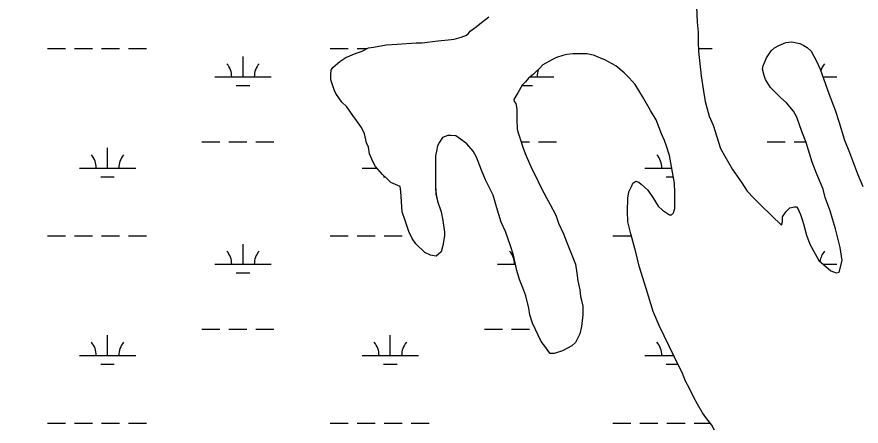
# Model space of a CAD drawing. Extents: x 3177185 to 3215018, y 812988 to 838321.
# Drawn here: x 3207625 to 3209124, y 823536 to 824262 of the extents above; entities that cross this region are included whole.
import ezdxf

# ---------------------------------------------------------------- set-up
doc = ezdxf.new("R2010")
doc.units = 0
for name, color, linetype in [('V-ROAD-CNTR', 7, 'Continuous'), ('V-SITE-VEGE', 7, 'Continuous'), ('V-WETL-SWMP', 7, 'Continuous')]:
    doc.layers.add(name, color=color, linetype=linetype)

msp = doc.modelspace()

# ---------------------------------------------------------------- linework, layer by layer
at = {"layer": 'V-ROAD-CNTR'}
msp.add_spline([(3208346.3, 826885.2), (3208115.9, 826852.9), (3207967.2, 826843.1), (3207845.1, 826830.7), (3207782.6, 826826), (3207729.1, 826803), (3207632.7, 826757.5), (3207576.8, 826732.6), (3207528.8, 826724.6), (3207465.8, 826728.3), (3207400.8, 826747.6), (3207285.1, 826774.2), (3207265.5, 826779.5), (3207234.2, 826783.2), (3207181.1, 826779.5), (3207100.4, 826768), (3206894.6, 826726.7), (3206803.8, 826712.1), (3206713.4, 826706.3), (3206422.1, 826687.7), (3206204.5, 826669), (3206163.5, 826662.1), (3206085, 826660.8), (3206033.1, 826662.2), (3205996, 826664.1), (3205951.2, 826658.7), (3205862, 826638.2), (3205753.4, 826610.5), (3205693.4, 826589.3), (3205596.7, 826559.2), (3205544.3, 826530.7), (3205492.9, 826508.8), (3205453.2, 826501.6), (3205394.6, 826492.5), (3205274.3, 826482.9), (3205179.9, 826479.1), (3205118.5, 826475.5), (3204988.8, 826459.4), (3204882.2, 826438.3), (3204738.8, 826408.8), (3204661.9, 826391.1), (3204557.9, 826358.5), (3204461.2, 826327.3), (3204416.4, 826311.3), (3204373.4, 826296.6), (3204363.6, 826281.8), (3204304.5, 826204.6), (3204209, 826115), (3204177.8, 826084.2), (3204147.8, 826061.3), (3204104.8, 826037.5), (3204030.2, 826008.3), (3203913.9, 825969.4), (3203861.9, 825949.2), (3203832.9, 825932.4), (3203796.9, 825899.6), (3203760.2, 825850.3), (3203678.2, 825721.9), (3203642, 825677), (3203591.6, 825626.4), (3203428, 825388.9), (3203355.6, 825313.9), (3203305.6, 825288.9), (3203268.8, 825278.8), (3203213.1, 825267.4), (3203162.4, 825259.5), (3203116.9, 825250.9), (3203049.7, 825231.6), (3202999, 825192.6), (3202832.8, 825055.4), (3202762.8, 824998), (3202671.4, 824938.1), (3202495.4, 824823), (3202258.5, 824637.8), (3202113.2, 824519.4), (3202089, 824490.2), (3202052.6, 824459.7), (3202001.9, 824428.3), (3201971.1, 824410.2), (3201927.5, 824384.2), (3201877.3, 824324.5), (3201830.5, 824267.1), (3201794.7, 824236.1), (3201692.1, 824157), (3201567, 824054.5), (3201483.8, 823975.1), (3201374.9, 823825), (3201313.8, 823770.4), (3201289.7, 823735.1), (3201250.3, 823687.8), (3201221.9, 823651.2), (3201184.9, 823588), (3201140.7, 823508.9), (3201081.8, 823436.1), (3201048, 823379.2), (3201034.5, 823326), (3201024.1, 823274.7)], degree=3, dxfattribs=at)
at = {"layer": 'V-SITE-VEGE'}
for points in [[(3208831.8, 824280.4), (3208832.7, 824253.1), (3208834.5, 824235.5), (3208834.5, 824217.9), (3208835.4, 824201.2), (3208839.8, 824158.1), (3208844.3, 824130.8), (3208846.9, 824112.4), (3208854, 824086), (3208861, 824070.1), (3208874.3, 824028.8), (3208886.6, 824006.8), (3208895.4, 823991.8)], [(3208186, 824172.5), (3208198.3, 824183.1), (3208208.9, 824190.1), (3208227.4, 824198.1), (3208237.9, 824201.6), (3208249.4, 824207.8), (3208258.1, 824208.6), (3208281, 824213.1), (3208300.4, 824214), (3208333.8, 824216.6), (3208344.4, 824216.6), (3208372.5, 824220.2), (3208391, 824222), (3208401.6, 824222.8), (3208413.9, 824226.4), (3208423.6, 824229.9), (3208426.2, 824232.5), (3208429.7, 824236.9), (3208440.3, 824244.9), (3208449.9, 824252.8), (3208463.1, 824262.5)], [(3208895.4, 823991.8), (3208912.2, 823968.1), (3208921.8, 823953.2), (3208933.3, 823940.8), (3208945.6, 823928.5), (3208965, 823910.1), (3208982.6, 823892.5), (3208984.4, 823899.5), (3208984.4, 823907.5), (3208990.5, 823917.1), (3208997.5, 823923.3), (3209005.5, 823925.1), (3209009, 823925.1), (3209011.6, 823922.4), (3209016, 823911.9), (3209018.7, 823904.8), (3209021.3, 823895.2), (3209026.6, 823874.9), (3209032.8, 823859.1), (3209048.7, 823830.1), (3209069.8, 823811.6), (3209079.5, 823808.1), (3209084.8, 823809), (3209090, 823830.1), (3209086.5, 823853), (3209078.5, 823886.4), (3209073.2, 823904), (3209068.8, 823918.1), (3209060, 823941.8), (3209056.5, 823956.8), (3209045, 823983.2), (3209037.1, 824004.3), (3209026.5, 824039.5), (3209018.5, 824058.8), (3209009.7, 824084.3), (3209003.6, 824094.9), (3208991.2, 824109.8), (3208981.5, 824118.6), (3208963, 824137.1), (3208954.2, 824151.2), (3208951.6, 824158.2), (3208948.9, 824169.6), (3208949.8, 824175.8), (3208956, 824189.9), (3208960.3, 824196.9), (3208963.9, 824202.2), (3208970, 824207.5), (3208977.9, 824211.9), (3208990.2, 824217.2), (3209000.8, 824218.1), (3209014.9, 824215.5), (3209021.9, 824211.9), (3209028.1, 824208.4), (3209035.1, 824201.4), (3209044.8, 824183.8), (3209051, 824169.7), (3209066.9, 824124.9), (3209077.5, 824096.7), (3209084.5, 824076.5), (3209094.2, 824043.9), (3209103.1, 824022), (3209117.2, 823984.1), (3209126.9, 823961.3)], [(3208863.3, 823529), (3208858.9, 823537.8), (3208848.3, 823551), (3208842.1, 823559.8), (3208833.3, 823574.7), (3208827.1, 823587), (3208818.3, 823603.7), (3208812.1, 823616), (3208806, 823631), (3208799.8, 823643.3), (3208792.8, 823658.3), (3208765.4, 823714.6), (3208754.8, 823739.2), (3208742.5, 823780.5), (3208730.1, 823820.1), (3208724, 823844.8), (3208715.1, 823877.3), (3208709.8, 823898.4), (3208708.9, 823917.8), (3208709.8, 823940.7), (3208711.5, 823952.1), (3208716.8, 823962.7), (3208718.6, 823967.1), (3208723.8, 823970.6), (3208729.1, 823968.8), (3208733.5, 823965.3), (3208745, 823954.8), (3208753.8, 823941.6), (3208763.5, 823926.6), (3208771.4, 823919.6), (3208783.7, 823910.8), (3208787.3, 823910.8), (3208790.8, 823914.3), (3208793.4, 823922.2), (3208793.4, 823950.4), (3208792.5, 823967.1), (3208783.6, 824016.4), (3208778.3, 824033.1), (3208774.8, 824042.8), (3208769.5, 824055.1), (3208759.8, 824079.7), (3208750.1, 824096.4), (3208736, 824121.1), (3208722.8, 824142.2), (3208712.2, 824154.5), (3208703.4, 824163.3), (3208688.5, 824175.6), (3208669.1, 824186.1), (3208658.5, 824190.5), (3208650.6, 824194), (3208637.4, 824196.6), (3208612.8, 824196.6), (3208601.3, 824195.7), (3208594.3, 824194), (3208582.9, 824190.4), (3208575.8, 824186.9), (3208559.1, 824177.2), (3208553, 824171.1), (3208546.8, 824165.8), (3208542.4, 824160.5), (3208533.6, 824153.4), (3208528.3, 824147.3), (3208522.2, 824141.1), (3208514.3, 824127.9), (3208507.3, 824115.6), (3208508.1, 824112.1), (3208510.8, 824108.5), (3208512.5, 824098.9), (3208512.6, 824075.1), (3208513.5, 824069), (3208513.5, 824063.7), (3208514.3, 824058.4)], [(3208514.3, 824058.4), (3208517, 824051.4), (3208518.8, 824046.1), (3208523.2, 824031.1), (3208527.6, 824019.7), (3208531.1, 824011.8), (3208537.3, 823996.8), (3208550.5, 823970.4), (3208555.8, 823959), (3208565.5, 823941.4), (3208571.6, 823929.1), (3208582.2, 823910.6), (3208586.6, 823896.5), (3208595.5, 823877.2), (3208601.6, 823862.2), (3208616.6, 823823.5), (3208619.3, 823807.7), (3208621, 823793.6), (3208624.6, 823777.8), (3208625.5, 823766.4), (3208629.9, 823748.8), (3208629.9, 823733.8), (3208627.3, 823712.7), (3208624.6, 823699.5), (3208616.7, 823684.5), (3208610.6, 823678.3), (3208593.9, 823669.5), (3208578.9, 823665.1), (3208571.9, 823665.1), (3208567.5, 823670.4), (3208564, 823675.7), (3208556, 823686.2), (3208550.7, 823697.7), (3208540.2, 823718.8), (3208535.7, 823733.7), (3208534, 823745.2), (3208528.7, 823767.1), (3208523.4, 823781.2), (3208517.2, 823796.2), (3208512.8, 823812), (3208506.6, 823839.3), (3208501.3, 823856), (3208492.5, 823881.5), (3208484.6, 823898.2), (3208476.6, 823925.5), (3208470.4, 823945.7), (3208457.2, 823973), (3208450.2, 823990.6), (3208441.3, 824013.5), (3208435.2, 824024), (3208423.7, 824037.2), (3208416.7, 824042.5), (3208404.4, 824051.3), (3208395.6, 824052.1), (3208390.3, 824052.1), (3208380.6, 824048.6), (3208375.3, 824039.8), (3208371.8, 824033.6), (3208370.1, 824023.9), (3208368.3, 824016), (3208368.4, 823960.6), (3208369.2, 823947.4), (3208371.9, 823935.1), (3208378.1, 823916.6), (3208381.6, 823900.8), (3208384.3, 823880.5), (3208384.3, 823873.5), (3208381.6, 823856.8), (3208378.1, 823845.3), (3208369.3, 823837.4), (3208359.7, 823839.2), (3208349.1, 823844.4), (3208333.2, 823859.4), (3208327.1, 823869), (3208320.9, 823881.4), (3208319.1, 823886.6), (3208314.7, 823900.7), (3208309.4, 823916.5), (3208306.8, 823952.6), (3208305.9, 823961.4), (3208297.1, 823964.9), (3208289.2, 823968.4), (3208282.1, 823975.5), (3208274.2, 823982.5), (3208261.9, 823996.6), (3208257.4, 824004.5), (3208251.3, 824019.4), (3208249.5, 824030.9), (3208246, 824038.8), (3208242.4, 824054.6), (3208237.2, 824066.1), (3208228.3, 824078.4), (3208221.3, 824087.2), (3208210.7, 824103), (3208201.9, 824110.9), (3208191.3, 824126.7), (3208188.7, 824132.9), (3208182.5, 824150.5), (3208182.5, 824160.2), (3208183.4, 824168.1), (3208186, 824172.5)]]:
    msp.add_lwpolyline(points, dxfattribs=at)
at = {"layer": 'V-WETL-SWMP'}
for p, q in [((3208831.8, 824280.4), (3208832.7, 824253.1)), ((3208440.3, 824244.9), (3208449.9, 824252.8)), ((3208449.9, 824252.8), (3208463.1, 824262.5)), ((3208832.7, 824253.1), (3208834.5, 824235.5)), ((3208426.2, 824232.5), (3208429.7, 824236.9)), ((3208429.7, 824236.9), (3208440.3, 824244.9)), ((3208834.5, 824235.5), (3208834.5, 824217.9)), ((3208344.4, 824216.6), (3208372.5, 824220.2)), ((3208372.5, 824220.2), (3208391, 824221.9)), ((3208391, 824221.9), (3208401.6, 824222.8)), ((3208401.6, 824222.8), (3208413.9, 824226.4)), ((3208413.9, 824226.4), (3208423.6, 824229.9)), ((3208423.6, 824229.9), (3208426.2, 824232.5)), ((3207679.4, 824206.6), (3207711.4, 824206.6)), ((3207727.4, 824206.6), (3207759.4, 824206.6)), ((3207775.4, 824206.6), (3207807.4, 824206.6)), ((3207823.4, 824206.6), (3207855.4, 824206.6)), ((3208181.3, 824206.6), (3208213.3, 824206.6)), ((3208229.3, 824206.6), (3208247.3, 824206.6)), ((3208237.9, 824201.6), (3208249.4, 824207.7)), ((3208249.4, 824207.7), (3208258.2, 824208.6)), ((3208258.2, 824208.6), (3208281, 824213.1)), ((3208281, 824213.1), (3208300.4, 824214)), ((3208300.4, 824214), (3208333.8, 824216.6)), ((3208333.8, 824216.6), (3208344.4, 824216.6)), ((3208834.5, 824217.9), (3208835.4, 824201.2)), ((3208835.1, 824206.6), (3208859.2, 824206.6)), ((3208963.9, 824202.2), (3208970, 824207.5)), ((3208970, 824207.5), (3208977.9, 824211.9)), ((3208977.9, 824211.9), (3208990.3, 824217.2)), ((3208990.3, 824217.2), (3209000.8, 824218.1)), ((3209000.8, 824218.1), (3209014.9, 824215.5)), ((3209014.9, 824215.5), (3209021.9, 824211.9)), ((3209021.9, 824211.9), (3209028.1, 824208.4)), ((3209028.1, 824208.4), (3209035.1, 824201.4)), ((3208026.7, 824155.9), (3208026.7, 824191.9)), ((3208198.3, 824183.1), (3208208.9, 824190.1)), ((3208208.9, 824190.1), (3208227.4, 824198)), ((3208227.4, 824198), (3208237.9, 824201.6)), ((3208582.9, 824190.4), (3208575.8, 824186.9)), ((3208594.3, 824194), (3208582.9, 824190.4)), ((3208601.3, 824195.7), (3208594.3, 824194)), ((3208612.8, 824196.6), (3208601.3, 824195.7)), ((3208637.4, 824196.6), (3208612.8, 824196.6)), ((3208650.6, 824194), (3208637.4, 824196.6)), ((3208658.5, 824190.5), (3208650.6, 824194)), ((3208669.1, 824186.1), (3208658.5, 824190.5)), ((3208835.4, 824201.2), (3208839.8, 824158.1)), ((3208949.8, 824175.8), (3208956, 824189.9)), ((3208956, 824189.9), (3208960.4, 824196.9)), ((3208960.4, 824196.9), (3208963.9, 824202.2)), ((3209035.1, 824201.4), (3209044.8, 824183.8)), ((3208186, 824172.5), (3208198.3, 824183.1)), ((3208559.1, 824177.2), (3208553, 824171.1)), ((3208575.8, 824186.9), (3208559.1, 824177.2)), ((3208688.5, 824175.6), (3208669.1, 824186.1)), ((3208703.4, 824163.3), (3208688.5, 824175.6)), ((3208948.9, 824169.6), (3208949.8, 824175.8)), ((3209044.8, 824183.8), (3209051, 824169.7)), ((3208182.5, 824160.2), (3208183.4, 824168.1)), ((3208182.5, 824150.5), (3208182.5, 824160.2)), ((3208183.4, 824168.1), (3208186, 824172.5)), ((3208542.4, 824160.5), (3208533.6, 824153.4)), ((3208546.8, 824165.8), (3208542.4, 824160.5)), ((3208553, 824171.1), (3208546.8, 824165.8)), ((3208712.2, 824154.5), (3208703.4, 824163.3)), ((3208951.6, 824158.2), (3208948.9, 824169.6)), ((3209051, 824169.7), (3209066.9, 824124.9)), ((3207976.7, 824155.9), (3208076.7, 824155.9)), ((3208188.7, 824132.9), (3208182.5, 824150.5)), ((3208528.3, 824147.3), (3208522.2, 824141.1)), ((3208533.6, 824153.4), (3208528.3, 824147.3)), ((3208536.7, 824155.9), (3208578.6, 824155.9)), ((3208722.8, 824142.2), (3208712.2, 824154.5)), ((3208839.8, 824158.1), (3208844.3, 824130.8)), ((3208954.2, 824151.2), (3208951.6, 824158.2)), ((3208963, 824137.1), (3208954.2, 824151.2)), ((3209055.9, 824155.9), (3209080.5, 824155.9)), ((3208014.7, 824140.5), (3208038.7, 824140.5)), ((3208191.3, 824126.7), (3208188.7, 824132.9)), ((3208522.2, 824141.1), (3208514.3, 824127.9)), ((3208521.8, 824140.5), (3208540.6, 824140.5)), ((3208736, 824121.1), (3208722.8, 824142.2)), ((3208844.3, 824130.8), (3208846.9, 824112.4)), ((3208981.5, 824118.6), (3208963, 824137.1)), ((3208201.9, 824110.9), (3208191.3, 824126.7)), ((3208514.3, 824127.9), (3208507.3, 824115.6)), ((3208507.3, 824115.6), (3208508.1, 824112.1)), ((3208750.1, 824096.4), (3208736, 824121.1)), ((3208991.2, 824109.8), (3208981.5, 824118.6)), ((3209066.9, 824124.9), (3209077.5, 824096.7)), ((3208210.7, 824103), (3208201.9, 824110.9)), ((3208221.3, 824087.2), (3208210.7, 824103)), ((3208508.1, 824112.1), (3208510.8, 824108.5)), ((3208510.8, 824108.5), (3208512.5, 824098.9)), ((3208846.9, 824112.4), (3208854, 824086)), ((3209003.6, 824094.9), (3208991.2, 824109.8)), ((3208228.3, 824078.4), (3208221.3, 824087.2)), ((3208512.5, 824098.9), (3208512.6, 824075.1)), ((3208759.8, 824079.7), (3208750.1, 824096.4)), ((3208854, 824086), (3208861, 824070.1)), ((3209009.7, 824084.3), (3209003.6, 824094.9)), ((3209077.5, 824096.7), (3209084.5, 824076.5)), ((3208237.2, 824066.1), (3208228.3, 824078.4)), ((3208512.6, 824075.1), (3208513.5, 824068.9)), ((3208769.5, 824055.1), (3208759.8, 824079.7)), ((3208861, 824070.1), (3208874.3, 824028.8)), ((3209018.5, 824058.8), (3209009.7, 824084.3)), ((3209084.5, 824076.5), (3209094.2, 824043.9)), ((3208242.4, 824054.6), (3208237.2, 824066.1)), ((3208246, 824038.8), (3208242.4, 824054.6)), ((3208513.5, 824068.9), (3208513.5, 824063.7)), ((3208513.5, 824063.7), (3208514.3, 824058.4)), ((3208514.3, 824058.4), (3208517, 824051.4)), ((3208774.8, 824042.8), (3208769.5, 824055.1)), ((3209026.5, 824039.5), (3209018.5, 824058.8)), ((3207953.3, 824040.5), (3207985.3, 824040.5)), ((3208001.3, 824040.5), (3208033.3, 824040.5)), ((3208049.3, 824040.5), (3208081.3, 824040.5)), ((3208375.3, 824039.8), (3208371.8, 824033.6)), ((3208380.6, 824048.6), (3208375.3, 824039.8)), ((3208390.3, 824052.1), (3208380.6, 824048.6)), ((3208395.6, 824052.1), (3208390.3, 824052.1)), ((3208404.4, 824051.3), (3208395.6, 824052.1)), ((3208416.7, 824042.5), (3208404.4, 824051.3)), ((3208423.7, 824037.2), (3208416.7, 824042.5)), ((3208517, 824051.4), (3208518.8, 824046.1)), ((3208518.8, 824046.1), (3208523.2, 824031.1)), ((3208520.4, 824040.5), (3208535.2, 824040.5)), ((3208551.2, 824040.5), (3208583.2, 824040.5)), ((3208778.3, 824033.1), (3208774.8, 824042.8)), ((3208957.1, 824040.5), (3208989.1, 824040.5)), ((3209005.1, 824040.5), (3209026.1, 824040.5)), ((3209094.2, 824043.9), (3209103.1, 824021.9)), ((3207786.2, 823994), (3207786.2, 824030)), ((3208249.5, 824030.9), (3208246, 824038.8)), ((3208251.3, 824019.4), (3208249.5, 824030.9)), ((3208371.8, 824033.6), (3208370.1, 824023.9)), ((3208435.2, 824024), (3208423.7, 824037.2)), ((3208523.2, 824031.1), (3208527.6, 824019.7)), ((3208783.6, 824016.4), (3208778.3, 824033.1)), ((3208874.3, 824028.8), (3208886.6, 824006.8)), ((3209037.1, 824004.3), (3209026.5, 824039.5)), ((3208257.4, 824004.5), (3208251.3, 824019.4)), ((3208370.1, 824023.9), (3208368.3, 824016)), ((3208368.3, 824016), (3208368.4, 823960.6)), ((3208441.3, 824013.4), (3208435.2, 824024)), ((3208450.2, 823990.6), (3208441.3, 824013.4)), ((3208527.6, 824019.7), (3208531.1, 824011.8)), ((3208531.1, 824011.8), (3208537.3, 823996.8)), ((3208792.5, 823967.1), (3208783.6, 824016.4)), ((3209103.1, 824021.9), (3209117.2, 823984.1)), ((3208261.9, 823996.6), (3208257.4, 824004.5)), ((3208274.2, 823982.5), (3208261.9, 823996.6)), ((3208537.3, 823996.8), (3208550.5, 823970.4)), ((3208886.6, 824006.8), (3208895.4, 823991.8)), ((3209045, 823983.2), (3209037.1, 824004.3)), ((3207736.2, 823994), (3207836.2, 823994)), ((3208238.1, 823994), (3208264.1, 823994)), ((3208282.1, 823975.5), (3208274.2, 823982.5)), ((3208457.2, 823973), (3208450.2, 823990.6)), ((3208740, 823994), (3208787.7, 823994)), ((3208895.4, 823991.8), (3208912.2, 823968.1)), ((3209056.5, 823956.8), (3209045, 823983.2)), ((3209117.2, 823984.1), (3209126.9, 823961.3)), ((3207774.2, 823978.6), (3207798.2, 823978.6)), ((3208276.1, 823978.6), (3208278.6, 823978.6)), ((3208289.2, 823968.4), (3208282.1, 823975.5)), ((3208297.1, 823964.9), (3208289.2, 823968.4)), ((3208305.9, 823961.4), (3208297.1, 823964.9)), ((3208470.4, 823945.7), (3208457.2, 823973)), ((3208550.5, 823970.4), (3208555.8, 823959)), ((3208716.8, 823962.7), (3208718.6, 823967.1)), ((3208718.6, 823967.1), (3208723.8, 823970.6)), ((3208723.8, 823970.6), (3208729.1, 823968.8)), ((3208729.1, 823968.8), (3208733.5, 823965.3)), ((3208733.5, 823965.3), (3208745, 823954.8)), ((3208778, 823978.6), (3208790.4, 823978.6)), ((3208793.4, 823950.4), (3208792.5, 823967.1)), ((3208912.2, 823968.1), (3208921.8, 823953.2)), ((3208306.8, 823952.6), (3208305.9, 823961.4)), ((3208309.4, 823916.5), (3208306.8, 823952.6)), ((3208368.4, 823960.6), (3208369.3, 823947.4)), ((3208555.8, 823959), (3208565.5, 823941.4)), ((3208709.8, 823940.6), (3208711.5, 823952.1)), ((3208711.5, 823952.1), (3208716.8, 823962.7)), ((3208745, 823954.8), (3208753.8, 823941.6)), ((3208793.4, 823922.2), (3208793.4, 823950.4)), ((3208921.8, 823953.2), (3208933.3, 823940.8)), ((3209060, 823941.8), (3209056.5, 823956.8)), ((3208369.3, 823947.4), (3208371.9, 823935.1)), ((3208371.9, 823935.1), (3208378.1, 823916.6)), ((3208476.6, 823925.5), (3208470.4, 823945.7)), ((3208565.5, 823941.4), (3208571.7, 823929.1)), ((3208708.9, 823917.8), (3208709.8, 823940.6)), ((3208753.8, 823941.6), (3208763.5, 823926.6)), ((3208933.3, 823940.8), (3208945.6, 823928.5)), ((3209068.8, 823918.1), (3209060, 823941.8)), ((3208484.6, 823898.2), (3208476.6, 823925.5)), ((3208571.7, 823929.1), (3208582.2, 823910.6)), ((3208763.5, 823926.6), (3208771.4, 823919.6)), ((3208790.8, 823914.3), (3208793.4, 823922.2)), ((3208945.6, 823928.5), (3208965, 823910.1)), ((3208990.5, 823917.1), (3208997.5, 823923.3)), ((3208997.5, 823923.3), (3209005.5, 823925.1)), ((3209005.5, 823925.1), (3209009, 823925.1)), ((3209009, 823925.1), (3209011.6, 823922.4)), ((3209011.6, 823922.4), (3209016, 823911.9)), ((3208314.7, 823900.7), (3208309.4, 823916.5)), ((3208378.1, 823916.6), (3208381.6, 823900.8)), ((3208582.2, 823910.6), (3208586.6, 823896.5)), ((3208709.8, 823898.4), (3208708.9, 823917.8)), ((3208771.4, 823919.6), (3208783.7, 823910.8)), ((3208783.7, 823910.8), (3208787.3, 823910.8)), ((3208787.3, 823910.8), (3208790.8, 823914.3)), ((3208965, 823910.1), (3208982.6, 823892.5)), ((3208984.4, 823907.5), (3208990.5, 823917.1)), ((3208984.4, 823899.5), (3208984.4, 823907.5)), ((3209016, 823911.9), (3209018.7, 823904.8)), ((3209018.7, 823904.8), (3209021.3, 823895.2)), ((3209073.2, 823904), (3209068.8, 823918.1)), ((3208319.1, 823886.6), (3208314.7, 823900.7)), ((3208381.6, 823900.8), (3208384.3, 823880.5)), ((3208492.5, 823881.5), (3208484.6, 823898.2)), ((3208586.6, 823896.5), (3208595.5, 823877.2)), ((3208715.1, 823877.3), (3208709.8, 823898.4)), ((3208982.6, 823892.5), (3208984.4, 823899.5)), ((3209021.3, 823895.2), (3209026.6, 823874.9)), ((3209078.5, 823886.4), (3209073.2, 823904)), ((3208320.9, 823881.4), (3208319.1, 823886.6)), ((3208327.1, 823869), (3208320.9, 823881.4)), ((3208384.3, 823880.5), (3208384.3, 823873.5)), ((3208501.3, 823856), (3208492.5, 823881.5)), ((3208595.5, 823877.2), (3208601.6, 823862.2)), ((3208724, 823844.7), (3208715.1, 823877.3)), ((3209026.6, 823874.9), (3209032.8, 823859.1)), ((3209086.5, 823853), (3209078.5, 823886.4)), ((3207679.4, 823874), (3207711.4, 823874)), ((3207727.4, 823874), (3207759.4, 823874)), ((3207775.4, 823874), (3207807.4, 823874)), ((3207823.4, 823874), (3207855.4, 823874)), ((3208181.3, 823874), (3208213.3, 823874)), ((3208229.3, 823874), (3208261.3, 823874)), ((3208277.3, 823874), (3208309.3, 823874)), ((3208333.2, 823859.4), (3208327.1, 823869)), ((3208384.3, 823873.5), (3208381.6, 823856.8)), ((3208601.6, 823862.2), (3208616.6, 823823.5)), ((3208683.2, 823874), (3208715.2, 823874)), ((3208026.7, 823823.2), (3208026.7, 823859.2)), ((3208349.1, 823844.4), (3208333.2, 823859.4)), ((3208378.1, 823845.3), (3208369.3, 823837.4)), ((3208381.6, 823856.8), (3208378.1, 823845.3)), ((3208506.6, 823839.3), (3208501.3, 823856)), ((3209032.8, 823859.1), (3209048.7, 823830.1)), ((3209090, 823830.1), (3209086.5, 823853)), ((3208359.7, 823839.2), (3208349.1, 823844.4)), ((3208369.3, 823837.4), (3208359.7, 823839.2)), ((3208512.8, 823812), (3208506.6, 823839.3)), ((3208730.1, 823820.1), (3208724, 823844.7)), ((3209048.7, 823830.1), (3209069.8, 823811.6)), ((3209084.8, 823809), (3209090, 823830.1)), ((3207976.7, 823823.2), (3208076.7, 823823.2)), ((3208478.6, 823823.2), (3208510.3, 823823.2)), ((3208616.6, 823823.5), (3208619.3, 823807.7)), ((3208742.5, 823780.5), (3208730.1, 823820.1)), ((3209056.5, 823823.2), (3209080.5, 823823.2)), ((3208014.7, 823807.8), (3208038.7, 823807.8)), ((3208517.2, 823796.2), (3208512.8, 823812)), ((3208619.3, 823807.7), (3208621, 823793.6)), ((3209069.8, 823811.6), (3209079.5, 823808.1)), ((3209079.5, 823808.1), (3209084.8, 823809)), ((3208523.4, 823781.2), (3208517.2, 823796.2)), ((3208621, 823793.6), (3208624.6, 823777.8)), ((3208528.7, 823767.1), (3208523.4, 823781.2)), ((3208624.6, 823777.8), (3208625.5, 823766.3)), ((3208754.8, 823739.2), (3208742.5, 823780.5)), ((3208534, 823745.1), (3208528.7, 823767.1)), ((3208625.5, 823766.3), (3208629.9, 823748.8)), ((3208535.7, 823733.7), (3208534, 823745.1)), ((3208629.9, 823748.8), (3208629.9, 823733.8)), ((3208540.2, 823718.8), (3208535.7, 823733.7)), ((3208629.9, 823733.8), (3208627.3, 823712.7)), ((3208765.4, 823714.6), (3208754.8, 823739.2)), ((3208550.7, 823697.6), (3208540.2, 823718.8)), ((3208627.3, 823712.7), (3208624.6, 823699.5)), ((3208792.8, 823658.3), (3208765.4, 823714.6)), ((3207786.2, 823661.4), (3207786.2, 823697.4)), ((3207953.3, 823707.8), (3207985.3, 823707.8)), ((3208001.3, 823707.8), (3208033.3, 823707.8)), ((3208049.3, 823707.8), (3208081.3, 823707.8)), ((3208288.1, 823661.4), (3208288.1, 823697.4)), ((3208455.2, 823707.8), (3208487.2, 823707.8)), ((3208503.2, 823707.8), (3208535.2, 823707.8)), ((3208556, 823686.2), (3208550.7, 823697.6)), ((3208624.6, 823699.5), (3208616.7, 823684.5)), ((3208564, 823675.7), (3208556, 823686.2)), ((3208616.7, 823684.5), (3208610.6, 823678.3)), ((3208567.5, 823670.4), (3208564, 823675.7)), ((3208571.9, 823665.1), (3208567.5, 823670.4)), ((3208578.9, 823665.1), (3208571.9, 823665.1)), ((3208593.9, 823669.5), (3208578.9, 823665.1)), ((3208610.6, 823678.3), (3208593.9, 823669.5)), ((3207736.2, 823661.4), (3207836.2, 823661.4)), ((3208238.1, 823661.4), (3208338.1, 823661.4)), ((3208740, 823661.4), (3208791.3, 823661.4)), ((3208790, 823661.4), (3208790, 823663.9)), ((3208799.8, 823643.3), (3208792.8, 823658.3)), ((3207774.2, 823645.9), (3207798.2, 823645.9)), ((3208276.1, 823645.9), (3208300.1, 823645.9)), ((3208778, 823645.9), (3208798.6, 823645.9)), ((3208806, 823631), (3208799.8, 823643.3)), ((3208812.1, 823616), (3208806, 823631)), ((3208818.3, 823603.7), (3208812.1, 823616)), ((3208827.1, 823587), (3208818.3, 823603.7)), ((3208833.3, 823574.7), (3208827.1, 823587)), ((3208842.1, 823559.8), (3208833.3, 823574.7)), ((3208848.3, 823551), (3208842.1, 823559.8)), ((3208858.9, 823537.8), (3208848.3, 823551)), ((3207679.4, 823541.3), (3207711.4, 823541.3)), ((3207727.4, 823541.3), (3207759.4, 823541.3)), ((3207775.4, 823541.3), (3207807.4, 823541.3)), ((3207823.4, 823541.3), (3207855.4, 823541.3)), ((3208181.3, 823541.3), (3208213.3, 823541.3)), ((3208229.3, 823541.3), (3208261.3, 823541.3)), ((3208277.3, 823541.3), (3208309.3, 823541.3)), ((3208325.3, 823541.3), (3208357.3, 823541.3)), ((3208683.2, 823541.3), (3208715.2, 823541.3)), ((3208731.2, 823541.3), (3208763.2, 823541.3)), ((3208779.2, 823541.3), (3208811.2, 823541.3)), ((3208827.2, 823541.3), (3208856, 823541.3)), ((3208863.3, 823529), (3208858.9, 823537.8))]:
    msp.add_line(p, q, dxfattribs=at)
for centre, start, end in [((3207971.4, 824156.4), 359.2282, 40.7718), ((3208081.9, 824156.4), 139.2282, 180.7718), ((3209085.7, 824156.4), 139.2282, 162.8275), ((3208583.8, 824156.4), 158.2044, 180.7718), ((3207731, 823994.5), 359.2282, 40.7718), ((3207841.4, 823994.5), 139.2282, 180.7718), ((3208734.8, 823994.5), 359.2282, 40.7718), ((3207971.4, 823823.7), 359.2282, 40.7718), ((3208081.9, 823823.7), 139.2282, 180.7718), ((3208473.3, 823823.7), 359.2282, 40.7718), ((3209085.7, 823823.7), 139.2282, 172.6041), ((3207731, 823661.8), 359.2282, 40.7718), ((3207841.4, 823661.8), 139.2282, 180.7718), ((3208232.9, 823661.8), 359.2282, 40.7718), ((3208343.4, 823661.8), 139.2282, 180.7718), ((3208734.8, 823661.8), 359.2282, 40.7718)]:
    msp.add_arc(centre, 35.2, start, end, dxfattribs=at)

doc.saveas('drawing.dxf')
